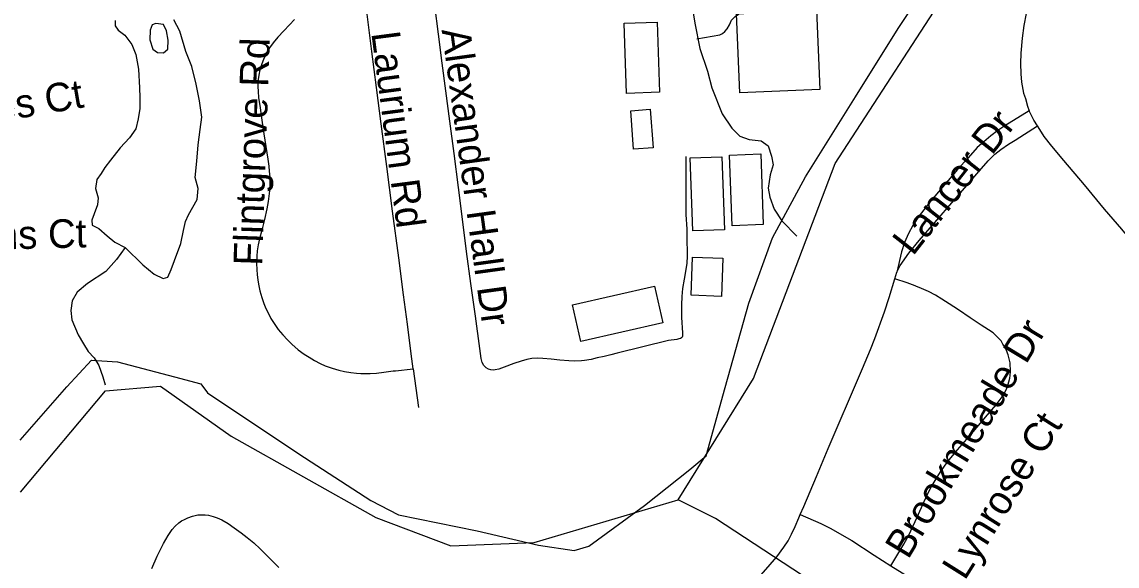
# Model space of a CAD drawing. Extents: x 1383679 to 1536984, y 460658 to 651027.
# Drawn here: x 1461906 to 1465535, y 503208 to 505012 of the extents above; entities that cross this region are included whole.
import ezdxf

# ---------------------------------------------------------------- set-up
doc = ezdxf.new("R2010")
doc.units = 0
for name, color, linetype in [('Exist Cultural Warehouse Building Footprint', 7, 'Continuous'), ('Exist Hydrographic Creek Single Shore', 7, 'Continuous'), ('Exist Hydrographic Misc Water Feature', 7, 'Continuous'), ('Exist Road Non-System Type 51', 7, 'Continuous'), ('Exist Road Non-System Type 51 Label', 7, 'Continuous'), ('Exist Utilities Electrical Transmission Line', 7, 'Continuous')]:
    doc.layers.add(name, color=color, linetype=linetype)

msp = doc.modelspace()

# ---------------------------------------------------------------- linework, layer by layer
at = {"layer": 'Exist Cultural Warehouse Building Footprint'}
for points in [[(1464274.3, 505038.7), (1464538.9, 505050.1), (1464550.2, 504787.7), (1464285.6, 504776.3), (1464274.3, 505038.7)], [(1463902.4, 505007.1), (1464011.7, 505010.7), (1464019.3, 504778.4), (1463910.1, 504774.8), (1463902.4, 505007.1)], [(1463923.5, 504717), (1463988.5, 504722), (1463998.3, 504594.3), (1463933.3, 504589.3), (1463923.5, 504717)], [(1464251.3, 504570.1), (1464354.2, 504573.8), (1464362.4, 504339.6), (1464259.5, 504335.9), (1464251.3, 504570.1)], [(1464120.9, 504560.8), (1464225.9, 504564.4), (1464234, 504322.8), (1464129, 504319.3), (1464120.9, 504560.8)], [(1464128.6, 504231.7), (1464229.1, 504228), (1464224.4, 504101.6), (1464123.9, 504105.3), (1464128.6, 504231.7)], [(1464002.1, 504136), (1464030, 504014.1), (1463758.7, 503951.9), (1463730.8, 504073.8), (1464002.1, 504136)]]:
    msp.add_lwpolyline(points, dxfattribs=at)
at = {"layer": 'Exist Hydrographic Creek Single Shore'}
for points in [[(1464080.4, 503427.4), (1464330.3, 503829.4), (1464601.3, 504542.8), (1465013.3, 505177.9), (1465132.4, 505300.2)], [(1461901.3, 503453.2), (1462183.8, 503788.5), (1462365.4, 503804.6), (1462599.5, 503639), (1463079.3, 503368.7), (1463327.3, 503275.1), (1463603.3, 503286), (1464080.4, 503427.4)], [(1465570.4, 501913.8), (1465362.3, 501944.2), (1465255.3, 501989), (1465099.4, 502156.3), (1465020.3, 502384.4), (1464955.3, 502484.2), (1464681.4, 502548.7), (1464624.4, 502608.9), (1464555.4, 502951.7), (1464558.3, 503092.8), (1464493.3, 503176.2), (1464204.3, 503365.8), (1464080.4, 503427.4)]]:
    msp.add_lwpolyline(points, dxfattribs=at)
at = {"layer": 'Exist Hydrographic Misc Water Feature'}
for points in [[(1464116.4, 505317.2), (1464115.3, 505247.5), (1464113.4, 505161.9), (1464123.9, 505082), (1464136.5, 505007.1), (1464153, 504923.1), (1464177.7, 504848.7), (1464192.7, 504792.7), (1464227.1, 504707.4), (1464258.3, 504659.2), (1464285.7, 504632.4), (1464315.6, 504622), (1464355.5, 504617), (1464379.2, 504601), (1464390.5, 504566.3), (1464396.1, 504538.2), (1464385.5, 504504.8), (1464378.6, 504460.7), (1464384.1, 504431), (1464399.4, 504390.5), (1464424.7, 504352.3), (1464473.8, 504301.2)], [(1462215.8, 505016.3), (1462215.5, 504998.2), (1462225.3, 504984.1), (1462247, 504968), (1462270.4, 504937.2), (1462283.7, 504903.3), (1462292.9, 504854.7), (1462295.8, 504793.1), (1462297.3, 504761), (1462296.6, 504724.9), (1462291.9, 504690.6), (1462283.3, 504657.1), (1462262.7, 504627.2), (1462232.1, 504594.1), (1462199.3, 504553), (1462180.9, 504528.7), (1462168.6, 504509.2), (1462154.2, 504489), (1462149.7, 504459.5), (1462159.1, 504429), (1462156.7, 504405.3), (1462146.1, 504375.1), (1462137.7, 504353.9), (1462139.5, 504337.5), (1462161.2, 504327.2), (1462188.8, 504302.9), (1462214.4, 504281.8), (1462248.1, 504263.9)], [(1462248.1, 504263.9), (1462307.1, 504206.1), (1462344.5, 504175.8), (1462374.2, 504161.2), (1462390.3, 504165), (1462400.8, 504191.1), (1462411.4, 504220.4), (1462432.5, 504276.6), (1462441.3, 504320), (1462447.9, 504350.2), (1462458.2, 504372.1), (1462487.1, 504423.3), (1462489.8, 504459.3), (1462480.4, 504495.6), (1462485.5, 504549.6), (1462490.5, 504603.7), (1462497.4, 504655.3), (1462502.1, 504695.4), (1462495, 504749.7), (1462484.2, 504805.7), (1462469.2, 504863.5), (1462450, 504913.9), (1462429.3, 504980.7), (1462410, 505018.9)], [(1462349.7, 505006.2), (1462337.6, 505002.3), (1462331.4, 504984.4), (1462330.7, 504952.4), (1462340.1, 504921.8), (1462355.9, 504910), (1462376, 504909.6), (1462390.2, 504921.6), (1462390.7, 504951.2), (1462385.2, 504981.7), (1462375.8, 505003.2), (1462349.7, 505006.2)], [(1462248.1, 504263.9), (1462219.4, 504224.3), (1462184.7, 504184.8), (1462123.9, 504144.2), (1462089.3, 504116.1), (1462072.8, 504086.9), (1462068.2, 504055), (1462071.7, 504024.6), (1462092.7, 503974.1), (1462110.1, 503944.2), (1462125.8, 503919.3), (1462145.3, 503897.6), (1462161, 503872.6), (1462174.2, 503834.6), (1462181.8, 503808.2)]]:
    msp.add_lwpolyline(points, dxfattribs=at)
at = {"layer": 'Exist Road Non-System Type 51'}
for p, q in [((1464798.9, 504159.8), (1464805.8, 504182)), ((1463202.6, 503862), (1463219.9, 503733))]:
    msp.add_line(p, q, dxfattribs=at)
for points in [[(1464143.1, 504955.7), (1464218.4, 504968.9), (1464228.2, 504973.5), (1464235.4, 504979.3), (1464243.5, 504988.8), (1464250.4, 505001.6), (1464257, 505017.1), (1464269.4, 505029.6), (1464313.6, 505060.8), (1464319.6, 505066), (1464344.2, 505085), (1464378.8, 505118.8), (1464447.2, 505178.8), (1464633.3, 505341.6), (1464757.9, 505452.3), (1464841.6, 505526.3), (1464948.4, 505621), (1465019.2, 505684.2), (1465102.4, 505756), (1465134.9, 505786.4), (1465139.2, 505790.4), (1465142.3, 505795.4), (1465144, 505801.1), (1465144, 505829.8)], [(1465338.7, 505814.3), (1465337.2, 505770.1), (1465327.4, 505650.6), (1465289.3, 505340.8), (1465272.4, 505233.3), (1465238.9, 505066), (1465234, 505039.4), (1465226.4, 505000.2), (1465220.3, 504957.6), (1465216.6, 504907.7), (1465215.5, 504874.3), (1465216.6, 504839.7), (1465218.8, 504811.4), (1465225.6, 504774.9), (1465231.3, 504757.3), (1465238.7, 504731.9), (1465244.3, 504717.2)], [(1463202.6, 503862), (1463196, 503911.4), (1463183.6, 504009.9), (1463171.1, 504107.1), (1463155, 504229.2), (1463134.6, 504383.8), (1463115.4, 504532.3), (1463097.1, 504673.4), (1463081.6, 504794.4), (1463066.1, 504913.9), (1463046.8, 505063.5), (1463046.4, 505066), (1463037.9, 505126.6)], [(1464106, 504566), (1464106.4, 504508.9), (1464106.6, 504427.9), (1464106.7, 504373.7), (1464109.4, 504324.6), (1464109.8, 504287.3), (1464110.7, 504249.3), (1464110.5, 504234.6), (1464109.3, 504211.4), (1464105.2, 504184.2), (1464100.2, 504158.7), (1464094.7, 504127.5), (1464092.5, 504101.4), (1464091.7, 504073.7), (1464091.9, 504032.2), (1464094.9, 503980.6), (1464094.9, 503969.7), (1464094.3, 503966.6), (1464091.9, 503964), (1464088.2, 503962.1), (1464082.5, 503960.7), (1464075.9, 503959.2), (1464048.6, 503955.9), (1463879.2, 503913.6), (1463858.2, 503908.3), (1463835.1, 503902.9), (1463812.8, 503897.6), (1463792.3, 503893.1), (1463770.2, 503889.6), (1463760.2, 503888.3), (1463737.6, 503887.6), (1463718, 503888.2), (1463689, 503890.9), (1463659.7, 503893.9), (1463631.9, 503896.3), (1463614.5, 503896.6), (1463596.3, 503895.5), (1463578.9, 503893.1), (1463560.1, 503887.2), (1463536.1, 503879.3), (1463504.4, 503866.8), (1463486.7, 503860.3), (1463474.9, 503857.9), (1463467.3, 503857.7), (1463460.3, 503858.3), (1463452.6, 503860.1), (1463444.3, 503864.7), (1463437.1, 503872.8), (1463431.9, 503882.6), (1463428.2, 503895.5), (1463423.6, 503928.7), (1463408.8, 504036.5), (1463393.9, 504144), (1463379.9, 504251), (1463365.7, 504357.4), (1463352.6, 504462.4), (1463338.2, 504575.8), (1463324.4, 504682.5), (1463311.1, 504783), (1463298.9, 504875.4), (1463286.4, 504971), (1463274.2, 505066)], [(1462809.4, 505019.2), (1462792.9, 505002), (1462773.8, 504981.6), (1462753.8, 504960.6), (1462739.2, 504942.4), (1462726.9, 504925.4), (1462716.1, 504907.3), (1462706.4, 504886.5), (1462700.8, 504872.2), (1462695.2, 504852.5), (1462691, 504835.1), (1462688.4, 504814), (1462688.1, 504797.6), (1462688.9, 504780.7), (1462690.6, 504761.5), (1462695.3, 504726.5), (1462700.1, 504693.4), (1462707.8, 504640.1), (1462720.7, 504556.6), (1462724.3, 504533.1), (1462726, 504517.4), (1462727.3, 504496.5), (1462727.5, 504483.3), (1462727.3, 504467.5), (1462726.4, 504451.7), (1462724.9, 504434), (1462722.4, 504416.4), (1462718, 504392.2), (1462709.6, 504356.9), (1462700.8, 504321.1), (1462693.8, 504292.7), (1462689.3, 504272.5), (1462686.1, 504252.5), (1462684.9, 504235.2), (1462684, 504210.7), (1462684.3, 504190.7), (1462685.6, 504172.7), (1462687.9, 504157.1), (1462690.8, 504142.1), (1462695.1, 504120.4), (1462701.8, 504097.7), (1462708.1, 504078.5), (1462714.4, 504062.2), (1462723, 504044.9), (1462731.5, 504028.5), (1462744.3, 504009), (1462755.9, 503992.1), (1462770.7, 503974.5), (1462785.9, 503957.3), (1462800.8, 503943.1), (1462821.9, 503924.7), (1462841.2, 503910.3), (1462857.8, 503900), (1462876.1, 503889), (1462894.6, 503879.6), (1462911.7, 503872), (1462934.4, 503864), (1462955.9, 503857.6), (1462975.7, 503853.3), (1462996, 503849.4), (1463014.6, 503847.6), (1463029.2, 503846.7), (1463043.4, 503846), (1463060.6, 503846.4), (1463080.8, 503847.4), (1463105.6, 503850.5), (1463136.8, 503854.6), (1463144.5, 503855.5), (1463202.6, 503862)], [(1465244.3, 504717.2), (1465163.5, 504666.8), (1465140, 504651.8), (1465116.4, 504634.3), (1465093.9, 504614.6), (1465072.1, 504595.6), (1465041.5, 504561.6), (1465006.5, 504522), (1464956.9, 504463.7), (1464918.3, 504418.7), (1464879.2, 504369.2), (1464858.3, 504337.1), (1464844.1, 504309.8), (1464830.9, 504280.1), (1464820.7, 504249.9), (1464805.8, 504182)], [(1465271.4, 504666.9), (1465259.2, 504685.7), (1465247, 504710.3), (1465244.3, 504717.2)], [(1464805.8, 504182), (1464816.1, 504204.7), (1464844.9, 504244.7), (1464879.6, 504287), (1464938, 504354.5), (1464987.3, 504411.7), (1465037.6, 504469.8), (1465070.1, 504507.6), (1465108.5, 504550.9), (1465130.4, 504572.7), (1465150.2, 504588.6), (1465175.4, 504606.3), (1465197.2, 504620.1), (1465271.4, 504666.9)], [(1465607.1, 504256.4), (1465551.2, 504324.2), (1465493.6, 504391.3), (1465427, 504471.1), (1465358.5, 504551.7), (1465318.6, 504599.7), (1465294.1, 504631.6), (1465279.5, 504654.5), (1465271.4, 504666.9)], [(1464485.3, 503379.1), (1464497.1, 503405.2), (1464538.8, 503504.6), (1464578.3, 503598.1), (1464618, 503690.5), (1464645.6, 503755), (1464671.7, 503815.9), (1464691.4, 503863), (1464718.4, 503925.3), (1464732.5, 503961.7), (1464764.8, 504050.7), (1464780, 504098.4), (1464798.9, 504159.8)], [(1464785.3, 503209.2), (1464828.4, 503280.4), (1464845.1, 503310.2), (1464872.7, 503370), (1464895.5, 503421.5), (1464916.2, 503463.6), (1464932.3, 503491.5), (1464950.5, 503520.3), (1464974.8, 503554.7), (1465006.6, 503592.7), (1465052.9, 503646), (1465106.3, 503709.5), (1465134.5, 503741.9), (1465157.9, 503773.2), (1465167.8, 503792), (1465172.3, 503803.6), (1465176.9, 503818.3), (1465179.6, 503830.6), (1465181.3, 503840.1), (1465181.8, 503852.7), (1465181.8, 503863.1), (1465181.4, 503871.8), (1465180.8, 503881.4), (1465177.9, 503894.6), (1465174.2, 503908.4), (1465168.3, 503922.4), (1465163.1, 503933.9), (1465157.1, 503943.8), (1465150.6, 503954.3), (1465143.5, 503962.3), (1465134.9, 503971.1), (1465124.1, 503980.5), (1465108.6, 503990.7), (1465084.8, 504006.6), (1465048.2, 504030.8), (1465009.7, 504057), (1464979.3, 504076.8), (1464954.4, 504093), (1464934, 504105.5), (1464910, 504117.5), (1464887.4, 504127.5), (1464868.5, 504136), (1464866.2, 504136.8), (1464839.7, 504147.1), (1464798.9, 504159.8)], [(1462337, 503199.4), (1462355, 503240.6), (1462375.7, 503282.7), (1462391.2, 503309.3), (1462403.7, 503328.6), (1462414.5, 503340.5), (1462426.2, 503351), (1462434.9, 503357.7), (1462444.6, 503362.7), (1462455.6, 503367.7), (1462471.8, 503373.5), (1462480.5, 503375.9), (1462489.5, 503377.2), (1462501.4, 503378.2), (1462513.1, 503378), (1462524.7, 503376.6), (1462540.2, 503372.6), (1462553.3, 503367.4), (1462569, 503360.6), (1462589.5, 503348.6), (1462609.4, 503334.2), (1462632.7, 503317.7), (1462652.8, 503302.3), (1462674.3, 503284.5), (1462695.6, 503265.2), (1462712.8, 503248.4), (1462732.7, 503228.6), (1462757.7, 503202.8)], [(1464235.9, 503040.5), (1464236.7, 503041.4), (1464265, 503075.9), (1464294.1, 503110.2), (1464330.1, 503151), (1464355.4, 503178.9), (1464385.6, 503213.1), (1464408.1, 503239), (1464430.7, 503270.2), (1464445.1, 503291.8), (1464456.5, 503314), (1464468.1, 503339.5), (1464480.1, 503367.5), (1464485.3, 503379.1)], [(1464485.3, 503379.1), (1464553.6, 503349.3), (1464584.4, 503333.3), (1464656, 503292.5), (1464729.8, 503244), (1464785.3, 503209.2)], [(1464785.3, 503209.2), (1464912.2, 503129.8), (1465240.4, 502923), (1465368.4, 502844.1), (1465766.5, 502594.7), (1465799.3, 502574.7)]]:
    msp.add_lwpolyline(points, dxfattribs=at)
at = {"layer": 'Exist Utilities Electrical Transmission Line'}
msp.add_lwpolyline([(1461900, 503624.9), (1462055.3, 503802.2), (1462136.9, 503890.8), (1462222.8, 503885.1), (1462412.1, 503835.6), (1462499.7, 503812.1), (1462521.1, 503781.6), (1462823.6, 503580.1), (1463063, 503425.6), (1463154, 503377.9), (1463415.1, 503325.2), (1463618.4, 503277.5), (1463736.1, 503259.4), (1463784.4, 503274.4), (1463969, 503409.1), (1464119.1, 503528.4), (1464174, 503573.5), (1464236.2, 503800.3), (1464315.3, 504079.1), (1464393.3, 504295.8), (1464503, 504497.9), (1464668, 504762.9), (1464810, 504990.3), (1464894.5, 505118.9)], dxfattribs=at)

# ---------------------------------------------------------------- texts
at = {"layer": 'Exist Road Non-System Type 51 Label'}
for s, rotation, p in [('Laurium Rd', 277.4502, (1463063.9, 504974.9)), ('Alexander Hall Dr', 277.8236, (1463296.7, 504985.2)), ('Flintgrove Rd', 88.049, (1462702, 504202.4)), ('Blaydes Ct', 9.7101, (1461509.7, 504625.2)), ('Lancer Dr', 51.8927, (1464858.6, 504233.1)), ('St Timms Ct', 1.4509, (1461422.5, 504246.7)), ('Brookmeade Dr', 58.8659, (1464842.7, 503227.1)), ('Lynrose Ct', 57.9357, (1465030.5, 503157.4))]:
    msp.add_text(s, height=95, rotation=rotation, dxfattribs=at).set_placement(p)

doc.saveas('drawing.dxf')
